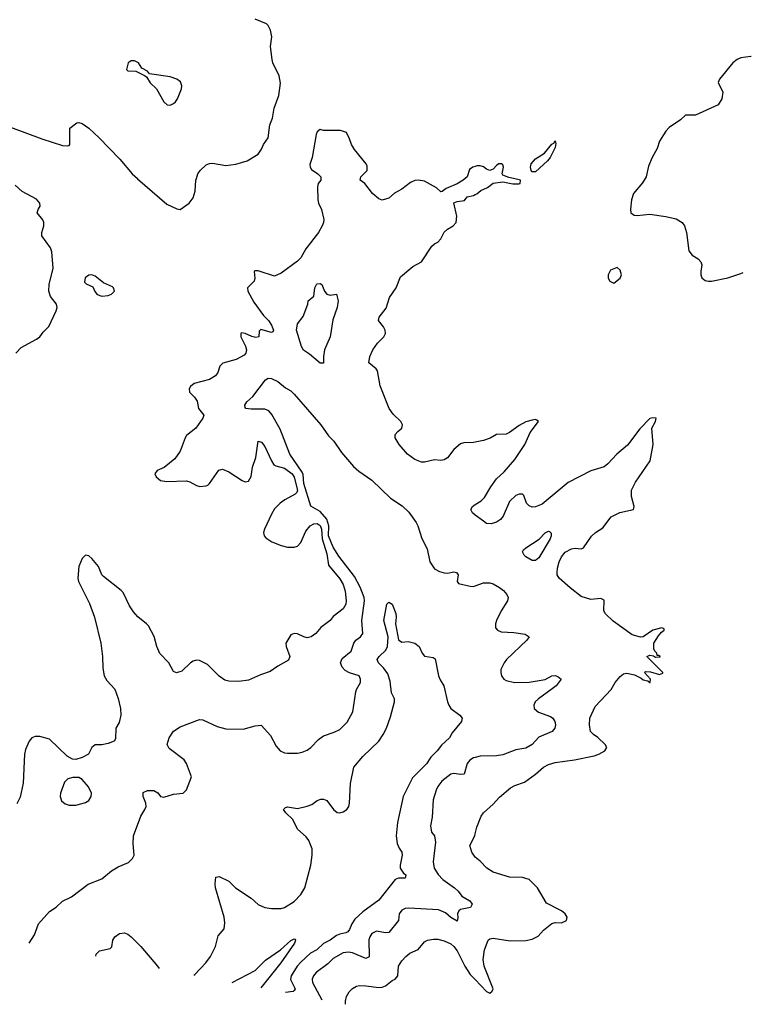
# Model space of a CAD drawing. Header units: inches. Extents: x 1552611 to 1694776, y 811966 to 917215.
# Tile 378 of 549: x 1687207 to 1691693, y 824936 to 830975. Entities that reach past the tile are written whole.
import ezdxf

# ---------------------------------------------------------------- set-up
doc = ezdxf.new("R2010")
doc.units = ezdxf.units.IN
doc.header["$MEASUREMENT"] = 0
for name, color, linetype in [('B6882', 7, 'Continuous'), ('B6883', 7, 'Continuous'), ('B6892', 7, 'Continuous'), ('B6893', 7, 'Continuous')]:
    doc.layers.add(name, color=color, linetype=linetype)

msp = doc.modelspace()

# ---------------------------------------------------------------- linework, layer by layer
at = {"layer": 'B6882', "color": 5}
for points, elevation in [([(1689053.4, 830000), (1689053.5, 829990), (1689036.8, 829970), (1689033.3, 829950), (1689034.8, 829870), (1689038.6, 829850), (1689057.2, 829810), (1689070.9, 829749.1), (1689069.2, 829730), (1689061.1, 829710), (1689038.8, 829670), (1688961, 829570), (1688930, 829514.4), (1688910, 829492.8), (1688810, 829420.1), (1688770, 829402.7), (1688670, 829433.6), (1688650, 829434.9), (1688644.5, 829430), (1688649.7, 829390), (1688644, 829370), (1688604.4, 829330), (1688605.8, 829310), (1688642.6, 829242.6), (1688700.9, 829160.9), (1688731.9, 829130), (1688750, 829102), (1688763.7, 829070), (1688759.6, 829060.4), (1688750, 829056.3), (1688685.6, 829074.4), (1688675.3, 829064.7), (1688674, 829030), (1688655.5, 829024.5), (1688630, 829030.7), (1688590, 829050.5), (1688566.3, 829053.7), (1688562, 829050), (1688562.9, 829030), (1688591.9, 828971.9), (1688597.7, 828950), (1688594.3, 828930), (1688583.5, 828916.5), (1688535.1, 828890), (1688451.6, 828868.4), (1688433.7, 828850), (1688422.4, 828810), (1688406.9, 828790), (1688370, 828768.6), (1688276.9, 828743.1), (1688254.9, 828725.1), (1688245.1, 828710), (1688248.5, 828690), (1688279.6, 828659.6), (1688295.2, 828635.2), (1688303.8, 828590), (1688336.4, 828550), (1688329.8, 828530), (1688286.4, 828470), (1688230, 828423.6), (1688221.1, 828410), (1688191.4, 828328.6), (1688157.7, 828282.3), (1688091.8, 828228.2), (1688049.3, 828210), (1688035.1, 828190), (1688043, 828170), (1688070, 828148.6), (1688110, 828143.1), (1688230, 828147), (1688250, 828140.9), (1688290, 828118), (1688312.1, 828112.1), (1688350, 828115.1), (1688359.5, 828120.5), (1688370, 828129.2), (1688427.8, 828212.2), (1688450, 828218.7), (1688490, 828201.7), (1688570, 828148), (1688590, 828139.6), (1688610, 828144.5), (1688626.1, 828173.9), (1688635.3, 828230), (1688654.9, 828290), (1688670, 828388.7), (1688690, 828382.9), (1688710, 828357), (1688750, 828269.6), (1688765.5, 828245.5), (1688777.7, 828237.7), (1688830, 828223.4), (1688876.7, 828190), (1688890, 828169.8), (1688910.9, 828090), (1688905.8, 828074.2), (1688896, 828064), (1688832, 828030), (1688804.5, 828010), (1688770, 827974.6), (1688750, 827942.4), (1688707.8, 827850), (1688702, 827830), (1688706, 827810), (1688717, 827797), (1688753.3, 827773.3), (1688810.8, 827750.8), (1688850, 827739.8), (1688890, 827738.8), (1688910, 827746), (1688930, 827768.4), (1688962.1, 827837.9), (1688989, 827871), (1689010, 827883), (1689030, 827884.9), (1689050, 827872.5), (1689056.7, 827850), (1689061.3, 827790), (1689090, 827698.7), (1689100.2, 827630), (1689170, 827546.3), (1689189.8, 827510), (1689202.8, 827470), (1689209.8, 827410), (1689206, 827390), (1689190, 827360.9), (1689130, 827314), (1689109.9, 827290.1), (1689053.6, 827246.4), (1689022.4, 827210), (1688993.6, 827190), (1688970, 827183.8), (1688948.7, 827188.7), (1688910, 827207.6), (1688890, 827210.4), (1688870, 827202.4), (1688839.7, 827150), (1688840.5, 827130), (1688862.7, 827070), (1688854.2, 827045.8), (1688790, 827010.5), (1688742.2, 826977.8), (1688683.1, 826956.9), (1688610, 826923.9), (1688550, 826915.5), (1688490, 826918.3), (1688464.7, 826924.7), (1688430, 826948.5), (1688359.2, 827019.2), (1688310, 827044.5), (1688290, 827047.2), (1688270, 827040.8), (1688254.7, 827030), (1688200.8, 826979.2), (1688168.3, 826968.3), (1688150, 826976.3), (1688120.4, 827030), (1688066.5, 827086.5), (1688047.9, 827130), (1688030.8, 827190.8), (1687996.2, 827256.2), (1687985.3, 827270), (1687931.7, 827311.7), (1687903.9, 827343.9), (1687880.7, 827380.7), (1687841, 827461), (1687830, 827474.3), (1687719.9, 827559.9), (1687710.3, 827570.3), (1687690, 827621), (1687650, 827671), (1687630, 827686), (1687610, 827691.3), (1687589.2, 827670), (1687570, 827622), (1687563, 827550), (1687568, 827530), (1687634.9, 827394.9), (1687665, 827310), (1687704.2, 827150), (1687714.5, 827070), (1687717.2, 826997.2), (1687725.6, 826950), (1687741.9, 826921.9), (1687790, 826869.7), (1687810, 826812), (1687824.1, 826750), (1687826.2, 826710), (1687816.3, 826663.7), (1687797, 826630), (1687795.2, 826564.8), (1687786, 826550), (1687750, 826535.6), (1687710, 826527.6), (1687670, 826528), (1687650, 826511), (1687629.2, 826470), (1687590, 826450.4), (1687550, 826437.3), (1687530, 826439.1), (1687497.6, 826457.6), (1687390, 826563), (1687330, 826578.4), (1687302, 826578), (1687282, 826570), (1687264, 826550), (1687242, 826498), (1687237, 826470), (1687228.2, 826291.8), (1687210, 826207.3), (1687190, 826164.9)], 880), ([(1687928.2, 830000), (1687930, 829998.3), (1688110, 829843.4), (1688170, 829814.5), (1688190, 829811.5), (1688246.3, 829850), (1688270, 829881.6), (1688282.4, 829922.4), (1688286.9, 829990), (1688290.1, 830000)], 920), ([(1689939, 830000), (1689927, 829990), (1689890, 829967.3), (1689821.3, 829938.7), (1689798.4, 829921.6), (1689790, 829919.1), (1689762.8, 829942.8), (1689690, 829984.4), (1689650.3, 829990.3), (1689630, 829987.6), (1689603.3, 829976.7), (1689550, 829934.4), (1689506, 829910), (1689470, 829879.1), (1689430, 829867.7), (1689410, 829875.5), (1689370, 829908), (1689322.3, 829970), (1689294.6, 829990), (1689297.1, 830000)], 880), ([(1687184, 828930), (1687214.8, 828965.2), (1687310, 829014.8), (1687329.5, 829030.5), (1687350, 829058.8), (1687386, 829094), (1687429.6, 829190), (1687436.2, 829210), (1687432, 829230), (1687396.4, 829276.4), (1687385.4, 829310), (1687387.4, 829350), (1687412.4, 829450), (1687404.2, 829550), (1687395.8, 829575.8), (1687342.8, 829650), (1687342.2, 829670), (1687354.7, 829710), (1687355.7, 829730), (1687347.8, 829747.8), (1687314.7, 829790), (1687319.5, 829810), (1687331.6, 829830), (1687331.2, 829850), (1687310, 829873.7), (1687221.8, 829921.8), (1687178.8, 829958.8)], 920), ([(1690000, 828383.1), (1689990, 828381.1), (1689930, 828380.3), (1689910, 828373.7), (1689870, 828339), (1689830, 828287.9), (1689810, 828275.3), (1689790, 828270.3), (1689750, 828275.3), (1689690, 828260.2), (1689670, 828260.6), (1689630, 828277.4), (1689585.2, 828310), (1689532.9, 828370), (1689508.6, 828410), (1689509.5, 828430.5), (1689525.3, 828450), (1689550.3, 828470), (1689554.2, 828490), (1689544, 828510), (1689496.2, 828556.2), (1689472.4, 828590), (1689418, 828730), (1689400.5, 828820.5), (1689392.5, 828832.5), (1689348.2, 828870), (1689353, 828910), (1689373, 828950), (1689400.5, 828990), (1689439.3, 829030), (1689450.4, 829050), (1689448.9, 829070), (1689438.3, 829090), (1689407.8, 829130), (1689410.3, 829150), (1689454.4, 829205.6), (1689474, 829270), (1689515.3, 829330), (1689541.8, 829398.2), (1689618.4, 829461.6), (1689670.1, 829489.9), (1689733.8, 829586.2), (1689750, 829600.7), (1689771.7, 829610), (1689789.1, 829630), (1689810, 829672.2), (1689830, 829689.8), (1689865.3, 829710), (1689882.6, 829730), (1689886.7, 829770), (1689870, 829851.3), (1689890, 829859.5), (1689934, 829866), (1689951, 829889), (1689990, 829897.2), (1690000, 829902.3)], 880), ([(1687265, 825310.2), (1687297.8, 825362.2), (1687321.1, 825430), (1687390, 825506), (1687430, 825532.2), (1687470, 825568.9), (1687525, 825595), (1687626.7, 825673.3), (1687710, 825705.7), (1687770, 825754), (1687810, 825778.4), (1687873.4, 825806.6), (1687899, 825830), (1687909.3, 825850.7), (1687901.7, 825921.7), (1687904, 825970), (1687949.8, 826090.2), (1687974.7, 826130), (1687981.3, 826150), (1687980.5, 826170), (1687964.2, 826210), (1687964.7, 826235.3), (1687990, 826248.2), (1688030, 826246.4), (1688053.5, 826233.5), (1688070, 826211), (1688090, 826206.8), (1688150, 826224), (1688209.1, 826230.9), (1688230, 826251.3), (1688260.9, 826330), (1688230, 826412.3), (1688215.4, 826435.4), (1688124, 826504), (1688110.8, 826530), (1688123.4, 826570), (1688149.3, 826610.7), (1688190, 826638.2), (1688310, 826682.4), (1688330, 826680.4), (1688418.7, 826638.7), (1688470, 826625.7), (1688576.9, 826623.1), (1688650, 826644.4), (1688688, 826648), (1688745, 826585), (1688778.6, 826518.6), (1688803.8, 826490), (1688830, 826478.3), (1688850, 826475.6), (1688910, 826476.9), (1688938.2, 826481.8), (1688970, 826494.3), (1688992.8, 826510), (1689039.8, 826560.2), (1689070, 826582.3), (1689135.4, 826604.6), (1689170, 826621.5), (1689214.4, 826665.6), (1689248.7, 826730), (1689268.2, 826851.8), (1689272.4, 826867.6), (1689296.2, 826910), (1689296.9, 826930), (1689289.5, 826950), (1689230, 826968.7), (1689203.6, 826983.6), (1689184.1, 827004.1), (1689174.1, 827030), (1689184.1, 827055.9), (1689239, 827101), (1689256.2, 827150), (1689268.8, 827170), (1689296, 827190), (1689310.9, 827209.1), (1689305.3, 827290), (1689322.1, 827410), (1689320.1, 827430), (1689293.8, 827493.8), (1689259, 827559), (1689163.9, 827683.9), (1689130, 827739.9), (1689100.3, 827810), (1689102, 827870), (1689090.9, 827910.9), (1689050, 827959.1), (1688991.7, 827991.7), (1688948.9, 828130), (1688944.8, 828184.8), (1688939.7, 828199.7), (1688863.7, 828310), (1688803.7, 828463.7), (1688753.2, 828553.2), (1688735, 828575), (1688710, 828585.3), (1688625.4, 828585.4), (1688594, 828590), (1688590, 828595.3), (1688586.6, 828610), (1688600.5, 828630), (1688636.8, 828663.2), (1688714.5, 828765.5), (1688730, 828775.8), (1688750, 828774.4), (1688790, 828754.8), (1688836.4, 828716.4), (1688870, 828699.3), (1688890, 828678.2), (1689053.8, 828490), (1689101.4, 828421.4), (1689134.1, 828390), (1689181, 828321), (1689254.7, 828234.7), (1689286.4, 828206.4), (1689366.9, 828150), (1689480.8, 828040.8), (1689552.2, 827992.2), (1689593.6, 827953.6), (1689638.9, 827890), (1689648.1, 827870), (1689672.6, 827792.6), (1689706.2, 827730), (1689721.6, 827650), (1689750, 827607), (1689780.7, 827590), (1689810, 827582), (1689830, 827580.7), (1689870, 827587.6), (1689884.4, 827584.4), (1689895.3, 827570), (1689888.5, 827530), (1689896.7, 827516.7), (1689970, 827499.6), (1689990, 827499), (1690000, 827502.7)], 860), ([(1690000, 827936.8), (1689982.8, 827950), (1689974, 827970), (1689983.6, 827990), (1690000, 828000.6)], 880), ([(1688273.7, 825115.5), (1688280.3, 825119.7), (1688347.4, 825190), (1688376, 825230), (1688408.4, 825290), (1688424.7, 825355.3), (1688461.1, 825398.9), (1688465.1, 825434.9), (1688460.4, 825470), (1688407.4, 825650), (1688404.7, 825675.3), (1688410, 825716), (1688430, 825720.7), (1688490, 825690.3), (1688530.3, 825650), (1688626.6, 825586.6), (1688670, 825547.6), (1688710, 825528.8), (1688750, 825523.7), (1688810, 825524.4), (1688830, 825530.4), (1688890, 825566.7), (1688931.8, 825610), (1688955.1, 825650), (1688991.1, 825790), (1688999.7, 825850), (1688999.3, 825890), (1688980.4, 825940.4), (1688962.9, 825962.9), (1688909.5, 826010), (1688882, 826070), (1688839.3, 826110), (1688825.2, 826130), (1688836.5, 826143.5), (1688850, 826147.3), (1688910, 826136.3), (1688970, 826150.4), (1688997.7, 826162.3), (1689030, 826186.8), (1689054.4, 826194.4), (1689070, 826194.8), (1689090, 826186.8), (1689130.7, 826130), (1689152.7, 826112.7), (1689170, 826110.4), (1689190, 826115.8), (1689213.3, 826130), (1689224.2, 826150), (1689229.7, 826170.3), (1689234.7, 826290), (1689256.2, 826390), (1689310, 826454.8), (1689409.6, 826550.4), (1689436, 826590), (1689456, 826630), (1689481.2, 826698.8), (1689506, 826790), (1689504.7, 826810), (1689486.8, 826846.8), (1689477.6, 826917.6), (1689463.4, 826963.4), (1689438.7, 826998.7), (1689406.8, 827030), (1689399.4, 827050), (1689410.9, 827070), (1689452.8, 827107.2), (1689463.2, 827130), (1689466, 827190), (1689439.3, 827290), (1689457.2, 827390), (1689470, 827402.8), (1689490.3, 827390.3), (1689513.4, 827333.4), (1689515.6, 827310), (1689510.4, 827270), (1689530, 827171.3), (1689550, 827156), (1689590, 827160.7), (1689630, 827150.6), (1689656.3, 827130), (1689674, 827090), (1689690, 827070.8), (1689742, 827062), (1689754.8, 827054.8), (1689775.5, 826950), (1689785.1, 826925.1), (1689807.3, 826890), (1689830, 826792), (1689839.1, 826770), (1689850.4, 826750.4), (1689906, 826710), (1689921, 826690), (1689916, 826670), (1689859.3, 826600.7), (1689842, 826570), (1689794, 826526), (1689766, 826490), (1689727.8, 826452.2), (1689702, 826410), (1689615, 826325), (1689558.4, 826210), (1689523.7, 826050), (1689515, 825970), (1689521.8, 825921.8), (1689533.7, 825893.7), (1689550.3, 825870), (1689553.1, 825850), (1689540.3, 825790), (1689540.4, 825770), (1689561.2, 825741.2), (1689575.3, 825730), (1689570.7, 825710), (1689530, 825709.6), (1689510, 825700.9), (1689410, 825575.3), (1689310, 825502.6), (1689262.3, 825457.7), (1689242.7, 825430), (1689230, 825395.6), (1689218.7, 825381.3), (1689206.3, 825373.7), (1689170, 825366.7), (1689150, 825358), (1689110, 825329.3), (1689070, 825309.2), (1689029.6, 825270.4), (1688990, 825249.9), (1688930, 825194.2), (1688908.5, 825170), (1688870.9, 825110), (1688867.5, 825087.5), (1688895.4, 825030), (1688890, 825019.7), (1688884.6, 825015.4), (1688835.9, 825007.3)], 840), ([(1690000, 826450.4), (1689990, 826447.9), (1689966.6, 826433.4), (1689950, 826413), (1689932.5, 826347.5), (1689910, 826344.7), (1689870, 826350.6), (1689850, 826346.5), (1689796.1, 826303.9), (1689770, 826270.9), (1689759.8, 826250), (1689742.7, 826190), (1689736.3, 826083.7), (1689726, 826030), (1689732.4, 825992.4), (1689750.2, 825970), (1689756.5, 825930), (1689742.4, 825810), (1689749, 825771), (1689772, 825732), (1689802, 825702), (1689873.4, 825650), (1689895.3, 825630), (1689918.8, 825598.8), (1689967.3, 825570), (1689980.7, 825550), (1689970.8, 825530), (1689910, 825518), (1689898.8, 825510), (1689892.4, 825490), (1689894.2, 825465.8), (1689890, 825446.6), (1689850, 825468.4), (1689817.9, 825497.9), (1689774.6, 825514.6), (1689593.8, 825526.2), (1689570, 825522.7), (1689550, 825514), (1689534.3, 825490), (1689528.9, 825450), (1689470, 825375.6), (1689450, 825375), (1689395.1, 825384.9), (1689365.5, 825370), (1689353.2, 825350), (1689348.5, 825331.5), (1689350, 825226.3), (1689330, 825216.2), (1689247.9, 825252.1), (1689223.9, 825256.1), (1689190, 825251.2), (1689130, 825216.8), (1689096.2, 825183.8), (1689024.4, 825130), (1689008, 825110), (1688999.7, 825090), (1689001.5, 825070), (1689060, 824963.8)], 860), ([(1690000, 825838.3), (1689999, 825839), (1689979.3, 825870), (1689967.2, 825910), (1689997.1, 825970), (1690000, 825981.7)], 880), ([(1687674.1, 825231), (1687676.6, 825243.4), (1687697.1, 825262.9), (1687762, 825278), (1687772.1, 825287.9), (1687778, 825330), (1687789.4, 825350), (1687819, 825370), (1687850, 825374.4), (1687870, 825366.4), (1687890, 825350.3), (1687950, 825291.3), (1688050.8, 825170.8), (1688061.1, 825156.5)], 840), ([(1688510.2, 825070), (1688650, 825143.8), (1688714.3, 825205.7), (1688806.6, 825270), (1688870, 825328), (1688890, 825338), (1688896.4, 825336.4), (1688899.1, 825330), (1688892.6, 825310), (1688807.9, 825190), (1688692.9, 825047.1), (1688685.2, 825036.3)], 820), ([(1689203.9, 824935.9), (1689204.2, 824955.8), (1689210, 824984), (1689226.9, 825013.1), (1689247.1, 825032.9), (1689272.9, 825047.1), (1689290, 825051.1), (1689330, 825049.8), (1689410, 825038.9), (1689430, 825040.9), (1689450.6, 825049.4), (1689490, 825081.8), (1689509.4, 825090.6), (1689526.5, 825110), (1689530.3, 825170), (1689550, 825202.9), (1689573.7, 825230), (1689599.3, 825250), (1689650, 825272.9), (1689690, 825318.9), (1689708, 825330), (1689745, 825335), (1689770, 825334.6), (1689810, 825325.7), (1689850, 825305.8), (1689869.8, 825290), (1689890, 825263.9), (1689936.6, 825170), (1689970, 825118.7), (1690000, 825087.5)], 880)]:
    msp.add_lwpolyline(points, dxfattribs=dict(at, elevation=elevation))
for points, elevation in [([(1687650, 829409.3), (1687630, 829407.4), (1687608.5, 829391.5), (1687604.6, 829364.6), (1687614.2, 829354.2), (1687655.7, 829335.7), (1687667.5, 829307.5), (1687681.2, 829290), (1687710, 829278.3), (1687750, 829282.7), (1687770, 829291.8), (1687787.6, 829310), (1687782.6, 829330), (1687775.8, 829335.8), (1687721.2, 829361.2), (1687670, 829401.4)], 920), ([(1689110, 829286), (1689150, 829291.3), (1689159.1, 829250), (1689153.7, 829210), (1689126.2, 829133.8), (1689110.1, 829030), (1689075.3, 828950), (1689069.1, 828910), (1689070, 828868), (1689050, 828869), (1688983.8, 828923.8), (1688947.6, 828947.6), (1688934, 828970), (1688903.5, 829070), (1688909.8, 829110.2), (1688945.3, 829154.7), (1688973.2, 829230), (1688975.3, 829250), (1689010, 829278), (1689016.2, 829330), (1689026, 829350), (1689030, 829354.4), (1689050, 829356.3), (1689058.8, 829350), (1689075.5, 829310), (1689090, 829290.7)], 860), ([(1687533.4, 826326.6), (1687501.3, 826318.7), (1687482.3, 826297.7), (1687457, 826230), (1687454.4, 826210), (1687463.9, 826183.9), (1687484.7, 826164.7), (1687510, 826156.3), (1687550, 826156.3), (1687590, 826167.7), (1687610, 826173), (1687630, 826186), (1687645.1, 826210), (1687647.3, 826230), (1687629.6, 826270), (1687590, 826315.1), (1687570, 826326.3)], 880)]:
    msp.add_lwpolyline(points, close=True, dxfattribs=dict(at, elevation=elevation))
at = {"layer": 'B6883', "color": 5}
for points, elevation in [([(1688290.1, 830000), (1688299.7, 830030), (1688312.6, 830050), (1688350, 830083.6), (1688370, 830092.9), (1688390, 830095.6), (1688470, 830079.5), (1688531.5, 830088.5), (1688602, 830110), (1688670, 830150.8), (1688690, 830181), (1688701.3, 830210), (1688730, 830250.8), (1688740.4, 830330), (1688756.8, 830370), (1688768, 830432), (1688796.8, 830510), (1688805.2, 830585.2), (1688798, 830630), (1688758.9, 830710), (1688754.3, 830730), (1688745.6, 830810), (1688753.3, 830870), (1688745.6, 830910), (1688730, 830939.3), (1688719.3, 830950), (1688650, 830977.4)], 920), ([(1687150, 830315.5), (1687343, 830243), (1687470, 830203.6), (1687499, 830201), (1687510, 830203.7), (1687515.1, 830210), (1687515.1, 830310), (1687558, 830342), (1687570, 830344.9), (1687590, 830337.5), (1687630, 830309.5), (1687691.9, 830251.9), (1687820.1, 830120.1), (1687896.4, 830030), (1687928.2, 830000)], 920), ([(1689297.1, 830000), (1689299.5, 830010), (1689337.3, 830050), (1689337.1, 830077.1), (1689331.1, 830091.1), (1689258.9, 830178.9), (1689240.7, 830210), (1689230, 830244), (1689210, 830282.8), (1689174.4, 830294.4), (1689070, 830296), (1689050, 830301), (1689030, 830286.8), (1689025.3, 830270), (1688999.7, 830130), (1688986.8, 830086.8), (1688987.4, 830070), (1688996.6, 830056.6), (1689035, 830030), (1689053.3, 830010), (1689053.4, 830000)], 880), ([(1690000, 830074.5), (1689985.1, 830070), (1689965, 830055), (1689951.1, 830010), (1689939, 830000)], 880)]:
    msp.add_lwpolyline(points, dxfattribs=dict(at, elevation=elevation))
at = {"layer": 'B6883', "color": 5, "elevation": 940}
msp.add_lwpolyline([(1687910, 830722), (1687890, 830722), (1687872, 830710), (1687862, 830670), (1687870, 830662), (1687918, 830658), (1687972.7, 830632.7), (1687983.6, 830623.6), (1688007.1, 830587.1), (1688044.7, 830550), (1688090, 830471.3), (1688111.6, 830451.6), (1688130, 830451.3), (1688150, 830461), (1688162, 830470), (1688175.3, 830490), (1688198, 830550), (1688202, 830570), (1688192.9, 830592.9), (1688170, 830609), (1688130, 830625.2), (1688003.1, 830643.1), (1687990, 830658), (1687956.4, 830676.4), (1687935.3, 830710)], close=True, dxfattribs=at)
at = {"layer": 'B6892', "color": 5}
for points, elevation in [([(1690000, 829902.3), (1690010, 829907.3), (1690033.6, 829926.4), (1690074.6, 829945.4), (1690110, 829973), (1690170, 829979.6), (1690230, 829967.8), (1690267.6, 829967.6), (1690275.3, 829970), (1690278.8, 829990), (1690234.6, 830000)], 880), ([(1691042.2, 830000), (1691026.1, 829973.9), (1690971.7, 829908.3), (1690959.5, 829870), (1690953.4, 829813.4), (1690954.8, 829790), (1690975.5, 829775.5), (1690993, 829773), (1691070, 829781.7), (1691170, 829767.4), (1691233.1, 829753.1), (1691270, 829730.6), (1691283.8, 829710), (1691295.8, 829670), (1691310, 829558), (1691330, 829531), (1691367.1, 829507.1), (1691384.7, 829490), (1691390.8, 829470.8), (1691384, 829430), (1691384, 829410), (1691390, 829392), (1691410, 829376), (1691430, 829370.8), (1691450, 829370.7), (1691549.4, 829390.6), (1691630, 829417.3), (1691643.6, 829424.8)], 920), ([(1690000, 825981.7), (1690010, 826022), (1690036.3, 826090), (1690050.6, 826110), (1690110, 826162.4), (1690150, 826207), (1690215.9, 826264.1), (1690242.2, 826277.8), (1690302.5, 826297.5), (1690370, 826346.6), (1690419.5, 826390), (1690450, 826407.4), (1690490, 826419.2), (1690610, 826435.8), (1690730, 826460.2), (1690758.4, 826470), (1690794.4, 826490), (1690806.7, 826510), (1690798, 826530), (1690753, 826573), (1690724.9, 826590), (1690707.7, 826610), (1690700.5, 826650), (1690703, 826690), (1690736.7, 826763.3), (1690833.5, 826866.5), (1690858, 826910), (1690890, 826946), (1690910, 826962.4), (1690930, 826966.3), (1690976.1, 826956.1), (1691016.9, 826936.9), (1691030, 826925.7), (1691058.9, 826918.9), (1691070.4, 826909.6), (1691074, 826910), (1691074.8, 826930), (1691038, 826970), (1691043.5, 826976.5), (1691074.5, 826974.5), (1691130, 826959), (1691150, 826966), (1691151, 826970), (1691052, 827070), (1691070, 827077.2), (1691093.2, 827073.2), (1691105.6, 827065.6), (1691133.7, 827066.3), (1691134, 827070), (1691124, 827076), (1691116, 827076), (1691114.4, 827090), (1691102, 827102), (1691096.3, 827116.3), (1691094.5, 827150), (1691123.5, 827196.5), (1691142, 827218), (1691159.5, 827230), (1691158, 827238), (1691144.9, 827244.9), (1691090, 827230.1), (1691030, 827190.2), (1691013.2, 827186.8), (1690961.7, 827201.7), (1690845.7, 827285.7), (1690799.6, 827330), (1690788.1, 827350), (1690790, 827415.5), (1690770, 827424.7), (1690710, 827418.5), (1690650, 827437.8), (1690581.5, 827490), (1690514.6, 827550), (1690502.2, 827570), (1690501.8, 827581.8), (1690504.1, 827610), (1690515.5, 827650), (1690530, 827679.7), (1690551.2, 827708.8), (1690590, 827729), (1690612.6, 827732.6), (1690650, 827729.7), (1690663.6, 827736.4), (1690713, 827807), (1690737.4, 827830), (1690782.2, 827857.8), (1690834.8, 827925.2), (1690887.9, 827952.1), (1690970.4, 827970), (1690974.3, 827990), (1690958.2, 828050), (1690959.2, 828090), (1690982.7, 828137.3), (1691072.3, 828270), (1691091.8, 828370), (1691083.1, 828470), (1691106, 828510), (1691110.4, 828530), (1691090, 828533.6), (1691070, 828528), (1691010, 828464.9), (1690934.2, 828365.8), (1690868.6, 828310), (1690814.2, 828250), (1690790, 828232.8), (1690710, 828208.3), (1690570, 828135.5), (1690410, 828004), (1690370, 827986.3), (1690350, 827985.7), (1690330, 827993), (1690314.9, 828010), (1690297.3, 828057.3), (1690290, 828064), (1690270, 828063.8), (1690250, 828056.4), (1690210, 828020.5), (1690170.9, 827930), (1690155.1, 827910), (1690130, 827892.3), (1690098, 827882), (1690070, 827885.5), (1690050, 827898.4), (1690000, 827936.8)], 880), ([(1690000, 828000.6), (1690036, 828024), (1690056.3, 828043.7), (1690095.2, 828110), (1690130, 828158.3), (1690177.6, 828202.4), (1690243.3, 828276.7), (1690303.7, 828370), (1690336.2, 828443.8), (1690387.3, 828510), (1690378.3, 828518.3), (1690370, 828521.6), (1690350, 828518.9), (1690310, 828507.6), (1690270, 828486.7), (1690210, 828442), (1690190, 828432.6), (1690130, 828430.3), (1690092, 828408), (1690050, 828393.4), (1690000, 828383.1)], 880), ([(1690000, 827502.7), (1690050, 827521.3), (1690090, 827520.9), (1690110, 827514.8), (1690150, 827492), (1690173.8, 827473.8), (1690194.3, 827450), (1690202, 827430), (1690198.6, 827410), (1690158.8, 827350), (1690130.2, 827290), (1690123.6, 827270), (1690125.3, 827245.3), (1690137.3, 827230), (1690159.9, 827219.9), (1690236.2, 827216.2), (1690306.7, 827206.7), (1690330.6, 827190), (1690317.1, 827170), (1690192.2, 827050), (1690177.6, 827030), (1690157.1, 826990), (1690156.4, 826970), (1690160.4, 826950), (1690175.5, 826930), (1690190, 826922.3), (1690242, 826910), (1690330, 826911.1), (1690430, 826928.3), (1690470, 826950.2), (1690490, 826952.2), (1690506.5, 826946.5), (1690527.7, 826930), (1690495.6, 826890), (1690472.6, 826870), (1690388.4, 826810), (1690368.7, 826790), (1690359.2, 826770), (1690362.4, 826750), (1690388.4, 826728.4), (1690461.2, 826701.2), (1690476.5, 826690), (1690489.1, 826670), (1690491.5, 826650), (1690489, 826630), (1690471.7, 826608.3), (1690390, 826574.5), (1690350.3, 826530), (1690310, 826507.2), (1690250, 826496), (1690170, 826465.7), (1690130, 826460.2), (1690030, 826457.8), (1690000, 826450.4)], 860), ([(1690000, 825087.5), (1690070, 825014.7), (1690090, 825003.6), (1690103.9, 825016.1), (1690110.3, 825030), (1690054.8, 825170), (1690048.3, 825210), (1690056.8, 825270), (1690079.6, 825330), (1690090, 825337.8), (1690110, 825341.7), (1690214.9, 825325.1), (1690310, 825328), (1690350, 825335), (1690385.8, 825354.2), (1690418.7, 825390), (1690470, 825431.6), (1690490, 825437.6), (1690530, 825436.3), (1690560.5, 825450), (1690564.6, 825470), (1690551.4, 825491.4), (1690530.1, 825510.1), (1690436.4, 825556.4), (1690381.1, 825650), (1690330, 825700.4), (1690290, 825714.4), (1690210, 825714.9), (1690110, 825745.3), (1690070.5, 825770), (1690030, 825813.4), (1690000, 825838.3)], 880)]:
    msp.add_lwpolyline(points, dxfattribs=dict(at, elevation=elevation))
for points, elevation in [([(1690870, 829454), (1690830, 829439), (1690816, 829410), (1690816, 829390), (1690826, 829370), (1690850, 829358), (1690888.7, 829390), (1690897.2, 829410), (1690890, 829438)], 920), ([(1690350, 827656.8), (1690310, 827680.3), (1690299.8, 827690), (1690291.1, 827710), (1690297.2, 827722.8), (1690310, 827735.6), (1690391.7, 827788.3), (1690430, 827826.7), (1690450, 827837.1), (1690455.6, 827835.6), (1690465.2, 827825.2), (1690466.4, 827810), (1690459.1, 827790), (1690390, 827674.2), (1690370, 827657.4)], 860)]:
    msp.add_lwpolyline(points, close=True, dxfattribs=dict(at, elevation=elevation))
at = {"layer": 'B6893', "color": 5}
for points, elevation in [([(1691693.3, 830748.8), (1691690, 830749.6), (1691630, 830740.7), (1691606, 830730), (1691579.1, 830710), (1691497.3, 830610), (1691490.7, 830590), (1691519.1, 830530), (1691512.7, 830490), (1691490, 830452.3), (1691350.4, 830389.6), (1691290, 830389.3), (1691258.5, 830361.5), (1691190, 830314), (1691168.4, 830290), (1691130.3, 830230), (1691115.6, 830184.4), (1691085.3, 830130), (1691063.8, 830076.2), (1691048.4, 830010), (1691042.2, 830000)], 920), ([(1690234.6, 830000), (1690206.4, 830006.4), (1690170, 830021.6), (1690164.6, 830030), (1690174.4, 830070), (1690170, 830084.7), (1690162, 830090), (1690146, 830090), (1690130, 830080.4), (1690110, 830058.7), (1690090, 830050.3), (1690070, 830058.3), (1690050, 830073.1), (1690030, 830079), (1690010, 830077.6), (1690000, 830074.5)], 880)]:
    msp.add_lwpolyline(points, dxfattribs=dict(at, elevation=elevation))
at = {"layer": 'B6893', "color": 5, "elevation": 880}
msp.add_lwpolyline([(1690370, 830041.1), (1690350, 830042), (1690343.6, 830050), (1690339.5, 830070), (1690342.7, 830090), (1690370, 830120.7), (1690424.2, 830155.8), (1690470, 830211), (1690483.1, 830216.9), (1690491.3, 830231.3), (1690495.3, 830215.3), (1690490.6, 830190.6), (1690459.5, 830130), (1690444.4, 830110)], close=True, dxfattribs=at)

doc.saveas('drawing.dxf')
